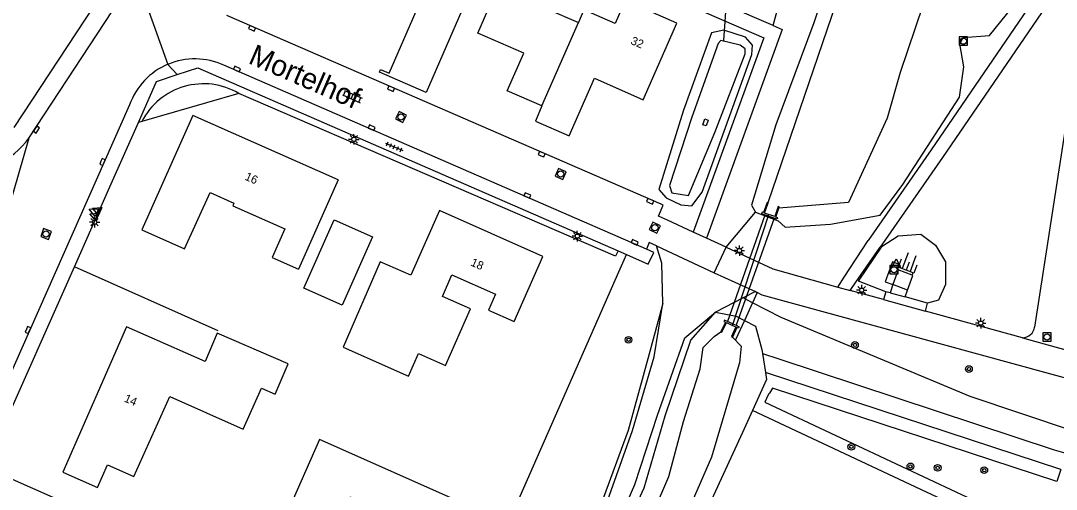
# Model space of a CAD drawing. Extents: x 136000 to 141014, y 402000 to 403500.
# Drawn here: x 138741.3 to 138864.9, y 402701.8 to 402757.7 of the extents above; entities that cross this region are included whole.
import ezdxf

# ---------------------------------------------------------------- set-up
doc = ezdxf.new("R2010")
doc.units = 0
for name, color, linetype in [('gg-afsc-hekwerk', 7, 'Continuous'), ('gg-anno-huisnummerreeks BGT', 7, 'Continuous'), ('gg-anno-openbare ruimte label', 7, 'Continuous'), ('gg-bbg-bijgebouw', 7, 'Continuous'), ('gg-bbg-gedigitaliseerde bebouwing', 7, 'Continuous'), ('gg-bbg-hoofdgebouw', 7, 'Continuous'), ('gg-bbg-tussenscheiding', 7, 'Continuous'), ('gg-knt-bovenkant onderkant talud', 7, 'Continuous'), ('gg-knt-onverhard', 7, 'Continuous'), ('gg-knt-trap', 7, 'Continuous'), ('gg-knt-verharding', 7, 'Continuous'), ('gg-kntw-bovenkant insteek waterloop', 7, 'Continuous'), ('gg-kntw-midden sloot', 7, 'Continuous'), ('gg-kntw-waterlijn', 7, 'Continuous'), ('gg-kwrk-betonelement', 7, 'Continuous'), ('gg-kwrk-duiker nz buis', 7, 'Continuous'), ('gg-kwrk-uitstroombak niveau min 01', 7, 'Continuous'), ('gt-grn-groengrens', 7, 'Continuous'), ('gt-grn-weggrens', 7, 'Continuous'), ('gt-symb-boom', 7, 'Continuous'), ('gt-symb-klinker verharding', 7, 'Continuous'), ('gt-symb-kolk', 7, 'Continuous'), ('gt-symb-kolk center center', 7, 'Continuous'), ('gt-symb-lichtmast', 7, 'Continuous'), ('gt-symb-rioolschacht', 7, 'Continuous'), ('gt-symb-talud symbool', 7, 'Continuous'), ('gt-symb-tegel verharding', 7, 'Continuous'), ('gt-symb-waterafsluiter', 7, 'Continuous')]:
    doc.layers.add(name, color=color, linetype=linetype)

# ---------------------------------------------------------------- blocks, each defined once
blk = doc.blocks.new('gt0-LMAST')
at = {"layer": 'gt-symb-lichtmast'}
for p, q in [((-0.18, 0.17), (-0.45, 0.44)), ((0, 0.25), (0, 0.62)), ((0.17, 0.17), (0.44, 0.44)), ((-0.25, 0), (-0.63, 0)), ((-0.18, -0.18), (-0.45, -0.45)), ((0, -0.25), (0, -0.63)), ((0.44, -0.45), (0.17, -0.18)), ((0.25, 0), (0.62, 0))]:
    blk.add_line(p, q, dxfattribs=at)
blk.add_circle((0, 0), 0.25, dxfattribs=at)
blk = doc.blocks.new('gt0-RS')
at = {"layer": 'gt-symb-rioolschacht'}
blk.add_lwpolyline([(-0.5, -0.5), (0.5, -0.5), (0.5, 0.5), (-0.5, 0.5)], close=True, dxfattribs=at)
blk.add_circle((0, 0), 0.375, dxfattribs=at)
blk = doc.blocks.new('gt0-WAFSL')
at = {"layer": 'gt-symb-waterafsluiter'}
for p, q in [((-0.5, -0.33), (0, 0.67)), ((0, 0.67), (0.5, -0.33)), ((0.5, -0.33), (-0.5, -0.33))]:
    blk.add_line(p, q, dxfattribs=at)
blk = doc.blocks.new('gt0-TALUD_1')
at = {"layer": 'gt-symb-talud symbool'}
for p, q in [((-0.5, -2), (-0.5, 0)), ((0, -1), (0, 0)), ((-1, -1), (-1, 0)), ((0.5, -2), (0.5, 0)), ((1, -1), (1, 0))]:
    blk.add_line(p, q, dxfattribs=at)
blk = doc.blocks.new('gt0-BOOM')
at = {"layer": 'gt-symb-boom'}
for radius in [0.4, 0.2]:
    blk.add_circle((0, 0), radius, dxfattribs=at)
blk = doc.blocks.new('gt0-KOLK')
at = {"layer": 'gt-symb-kolk'}
blk.add_lwpolyline([(0, 0), (0.38, 0), (0.38, 0.4), (-0.37, 0.4), (-0.37, 0), (0, 0)], dxfattribs=at)
blk = doc.blocks.new('gt0-TEG1')
at = {"layer": 'gt-symb-tegel verharding'}
for p, q in [((-1.12, 0), (1.12, 0)), ((-0.9, -0.25), (-0.9, 0.25)), ((-0.45, -0.25), (-0.45, 0.25)), ((0, -0.25), (0, 0.25)), ((0.45, -0.25), (0.45, 0.25)), ((0.9, -0.25), (0.9, 0.25))]:
    blk.add_line(p, q, dxfattribs=at)
blk = doc.blocks.new('gt0-KL1')
at = {"layer": 'gt-symb-klinker verharding'}
for p, q in [((-1.15, 0.3), (1.15, 0.3)), ((-1, -0.3), (-1, 0.3)), ((-0.5, 0.3), (-0.5, 0.45)), ((0, -0.3), (0, 0.3)), ((0.5, 0.3), (0.5, 0.45)), ((1, -0.3), (1, 0.3)), ((-1.15, -0.3), (1.15, -0.3)), ((-0.5, -0.45), (-0.5, -0.3)), ((0.5, -0.45), (0.5, -0.3))]:
    blk.add_line(p, q, dxfattribs=at)
blk = doc.blocks.new('gt0-KOLKCC')
at = {"layer": 'gt-symb-kolk center center'}
blk.add_lwpolyline([(-0.37, 0.2), (0.38, 0.2), (0.38, -0.2), (-0.37, -0.2)], close=True, dxfattribs=at)

msp = doc.modelspace()

# ---------------------------------------------------------------- linework, layer by layer
at = {"layer": 'gg-afsc-hekwerk'}
for p, q in [((138747.7, 402728.36), (138751.93, 402737.9)), ((138764.87, 402720.73), (138747.7, 402728.36)), ((138829.18, 402725.29), (138828.61, 402724.06)), ((138828.61, 402724.06), (138827.65, 402721.97)), ((138827.65, 402721.97), (138826.6, 402719.66))]:
    msp.add_line(p, q, dxfattribs=at)
msp.add_lwpolyline([(138876.59, 402712.17), (138829.75, 402724.99), (138829.18, 402725.29)], dxfattribs=at)
at = {"layer": 'gg-bbg-bijgebouw'}
msp.add_lwpolyline([(138775.07, 402725.8), (138778.68, 402733.95), (138783.26, 402731.93), (138779.65, 402723.79), (138775.07, 402725.8)], dxfattribs=at)
at = {"layer": 'gg-bbg-gedigitaliseerde bebouwing'}
msp.add_line((138784.17, 402728.94), (138779.78, 402718.76), dxfattribs=at)
for points in [[(138760.84, 402730.51), (138763.9, 402737.21), (138766.73, 402735.96), (138766.59, 402735.64), (138772.83, 402732.88), (138771.32, 402729.46), (138774.44, 402728.08)], [(138779.78, 402718.76), (138787.55, 402715.31), (138788.75, 402718.02), (138791.99, 402716.59), (138794.98, 402723.33), (138791.61, 402724.82), (138792.75, 402727.4), (138797.96, 402725.08), (138797.12, 402723.19), (138800.16, 402721.85), (138803.6, 402729.6)], [(138771.46, 402695.38), (138778.92, 402692.08), (138780.34, 402695.27), (138778.46, 402696.1), (138780.6, 402700.92), (138783.46, 402699.65), (138782.15, 402696.7), (138789.08, 402693.62), (138790.44, 402696.69), (138793.24, 402695.45), (138795.11, 402699.67), (138776.94, 402707.73)]]:
    msp.add_lwpolyline(points, dxfattribs=at)
at = {"layer": 'gg-bbg-hoofdgebouw'}
for p, q in [((138779.16, 402738.74), (138774.44, 402728.08)), ((138776.94, 402707.73), (138771.46, 402695.38))]:
    msp.add_line(p, q, dxfattribs=at)
for points in [[(138783.57, 402770.17), (138783.99, 402771.13), (138786.49, 402770.04), (138786.78, 402770.68), (138791.82, 402768.49), (138791.04, 402766.68), (138795.99, 402764.54), (138796.01, 402764.61), (138796.33, 402764.47), (138789.68, 402749.17), (138784.1, 402751.6), (138784.24, 402751.92), (138785.28, 402751.45), (138789.17, 402760.44), (138781.23, 402763.91), (138780.78, 402762.9), (138780.47, 402763.04)], [(138803.48, 402747.55), (138799.35, 402749.35), (138801.32, 402753.87), (138795.83, 402756.24), (138799.8, 402765.42), (138805.75, 402762.83), (138804.16, 402759.12), (138807.83, 402757.53)], [(138803.48, 402747.55), (138802.72, 402745.73), (138806.73, 402743.98), (138809.75, 402750.88), (138815.58, 402748.29), (138819.59, 402757.45), (138813.4, 402760.14), (138812.21, 402757.41), (138808.5, 402759.02), (138807.83, 402757.53)], [(138779.16, 402738.74), (138761.83, 402746.42), (138755.76, 402732.77), (138760.84, 402730.51)], [(138803.6, 402729.6), (138791.28, 402735.07), (138787.83, 402727.36), (138784.17, 402728.94)], [(138764.75, 402720.45), (138763.29, 402717.05), (138753.93, 402721.18), (138746.31, 402703.86), (138750.46, 402702.03), (138751.65, 402704.73), (138754.8, 402703.32), (138759.08, 402712.9), (138767.83, 402708.99), (138770.01, 402713.86), (138771.66, 402713.15), (138773.23, 402716.79), (138764.75, 402720.45)]]:
    msp.add_lwpolyline(points, dxfattribs=at)
at = {"layer": 'gg-bbg-tussenscheiding'}
msp.add_line((138803.48, 402747.55), (138807.83, 402757.53), dxfattribs=at)
at = {"layer": 'gg-knt-bovenkant onderkant talud'}
msp.add_lwpolyline([(138844.5, 402725.36), (138841.24, 402726.63), (138844.09, 402730.84), (138845.98, 402732.07), (138848.7, 402732.27), (138850.45, 402730.93), (138851.62, 402728.97), (138851.62, 402726.23), (138850.79, 402724.38), (138849.49, 402724.02)], dxfattribs=at)
at = {"layer": 'gg-knt-onverhard'}
for p, q in [((138839.55, 402727.12), (138842.39, 402731.48)), ((138840.95, 402726.51), (138843.83, 402730.72)), ((138838.78, 402725.93), (138839.55, 402727.12)), ((138840.28, 402725.54), (138840.95, 402726.51)), ((138828.96, 402725.4), (138827.48, 402724.64)), ((138827.48, 402724.64), (138824.19, 402722.95)), ((138828.61, 402724.06), (138827.48, 402724.64))]:
    msp.add_line(p, q, dxfattribs=at)
for points in [[(138869.75, 402769.89), (138868.65, 402769.02), (138866.11, 402766.04), (138849.91, 402742.3), (138842.39, 402731.48)], [(138869.45, 402767.84), (138867.14, 402764.64), (138851.27, 402741.39), (138843.83, 402730.72)], [(138817.91, 402723.96), (138817.81, 402728.79), (138817.16, 402730.87)], [(138767.67, 402573.57), (138768.07, 402579.14), (138769.25, 402589.59), (138769.7, 402599.92), (138771.17, 402607.56), (138773.54, 402612.96), (138776.62, 402618.19), (138781.95, 402626.68), (138786.35, 402635.26), (138790.36, 402643.68), (138793.53, 402652.86), (138797.53, 402664.74), (138799.87, 402673.84), (138803.04, 402682.51), (138807.24, 402691.72), (138811.1, 402699.87), (138814.31, 402708.81), (138816.89, 402717.63), (138817.91, 402723.96)], [(138878.98, 402704.7), (138854.57, 402712.88), (138832.04, 402722.29), (138828.61, 402724.06)], [(138770, 402573.06), (138770.27, 402578.91), (138771.43, 402589.62), (138772.05, 402599.88), (138773.42, 402606.84), (138775.64, 402611.79), (138778.73, 402616.96), (138784.32, 402625.47), (138788.62, 402634.36), (138792.8, 402642.47), (138796.27, 402652.35), (138799.28, 402660.95), (138802.67, 402673.17), (138803.67, 402676.2), (138806.6, 402685.64), (138810.76, 402693.6), (138814.59, 402702.36), (138817.29, 402710.65), (138820.55, 402719.89), (138824.19, 402722.95)]]:
    msp.add_lwpolyline(points, dxfattribs=at)
at = {"layer": 'gg-knt-trap'}
for p, q in [((138845.34, 402726.24), (138845.03, 402725.27)), ((138845.03, 402725.27), (138846.84, 402724.77)), ((138846.84, 402724.77), (138847.1, 402725.56))]:
    msp.add_line(p, q, dxfattribs=at)
at = {"layer": 'gg-knt-verharding'}
for p, q in [((138869.45, 402767.84), (138862.25, 402721.17)), ((138817.7, 402735.83), (138765.9, 402758.35)), ((138815.95, 402730.45), (138765.53, 402752.42)), ((138754.29, 402747.67), (138735.43, 402705.14)), ((138751.93, 402737.9), (138755.35, 402745.59)), ((138817.97, 402735.71), (138817.7, 402735.83)), ((138821.54, 402732.5), (138818.48, 402733.91)), ((138823.14, 402731.76), (138821.54, 402732.5)), ((138825.45, 402730.69), (138823.14, 402731.76)), ((138812.6, 402730.25), (138813.58, 402729.82)), ((138816.84, 402730.06), (138815.95, 402730.45)), ((138817.16, 402730.87), (138824.02, 402727.65)), ((138824.02, 402727.65), (138825.45, 402730.69)), ((138737.06, 402704.42), (138747.7, 402728.36)), ((138824.02, 402727.65), (138828.96, 402725.4)), ((138828.96, 402725.4), (138829.18, 402725.29)), ((138838.78, 402725.93), (138840.28, 402725.54)), ((138844.23, 402724.45), (138840.28, 402725.54)), ((138844.5, 402725.36), (138844.23, 402724.45)), ((138845.03, 402725.27), (138844.5, 402725.36)), ((138849.49, 402724.02), (138846.84, 402724.77)), ((138844.23, 402724.45), (138849.24, 402723.06)), ((138849.24, 402723.06), (138849.49, 402724.02)), ((138860.84, 402719.9), (138849.24, 402723.06))]:
    msp.add_line(p, q, dxfattribs=at)
for points in [[(138782.14, 402776.46), (138829.95, 402755.68), (138821.54, 402732.5)], [(138831.07, 402757.14), (138814.42, 402764.36), (138816.21, 402768.42), (138816.37, 402768.35), (138816.63, 402768.9)], [(138740.51, 402744.98), (138753.26, 402764.36), (138753.35, 402764.32)], [(138742.29, 402743.73), (138753.15, 402760.34), (138755.04, 402763.2)], [(138831.07, 402757.14), (138832.15, 402756.67), (138823.14, 402731.76)], [(138759.98, 402751.29), (138762.43, 402752.09), (138812.6, 402730.25)], [(138755.35, 402745.59), (138757.52, 402750.48), (138759.98, 402751.29)], [(138818.48, 402733.91), (138817.4, 402734.41), (138817.97, 402735.71)], [(138817.16, 402730.87), (138816.3, 402731.25), (138815.95, 402730.45)], [(138813.58, 402729.82), (138816.17, 402728.69), (138816.84, 402730.06)], [(138825.45, 402730.69), (138831.02, 402728.1), (138838.78, 402725.93)], [(138847.67, 402727.35), (138847.79, 402727.65), (138846.1, 402728.29), (138846.22, 402728.59), (138845.33, 402728.94), (138844.42, 402726.58), (138845.34, 402726.24)], [(138734.27, 402697.94), (138762.9, 402685.39), (138765.71, 402691.7), (138737.06, 402704.42)]]:
    msp.add_lwpolyline(points, dxfattribs=at)
for centre, radius, start, end in [((138762.09, 402744.9), 8.28, 112.9227, 160.4095), ((138762.09, 402744.9), 8.27, 65.4139, 112.9354), ((138735.27, 402748.61), 8.55, 291.3123, 325.1844), ((138860.84, 402721.32), 1.42, 269.7726, 354.0496)]:
    msp.add_arc(centre, radius, start, end, dxfattribs=at)
at = {"layer": 'gg-kntw-bovenkant insteek waterloop'}
msp.add_line((138829.81, 402718.01), (138830.15, 402715.74), dxfattribs=at)
for points in [[(138923.27, 403022.11), (138921.6, 403014.06), (138917.84, 403002.29), (138913.65, 402990.04), (138909.31, 402977.07), (138905.49, 402964.25), (138901.31, 402951.95), (138896.74, 402939.09), (138892.47, 402925.65), (138888.05, 402912.85), (138883.81, 402899.76), (138879.15, 402886.16), (138875.03, 402873.13), (138870.47, 402859.27), (138861.73, 402833.3), (138857.71, 402821.25), (138853.28, 402808.2), (138848.96, 402795.26), (138844.46, 402782.83), (138840.14, 402770.09), (138835.94, 402757.49), (138831.41, 402745.29), (138828.48, 402735.71), (138828.98, 402734.86)], [(138828.98, 402734.86), (138831.66, 402733.83), (138832.49, 402733.1), (138837.9, 402733.45), (138843.83, 402734.52), (138846.56, 402738.17), (138853.3, 402748.61), (138853.81, 402752.21), (138853.35, 402754.95), (138853.73, 402755.72), (138856.9, 402755.97), (138861.79, 402762.03), (138869.22, 402771.58)], [(138817.43, 402737.58), (138818.32, 402736.58), (138820.07, 402735.76), (138821.36, 402735.64), (138822.61, 402737.25), (138828.51, 402753.68), (138828.59, 402754.8), (138827.79, 402755.75), (138825.19, 402756.6), (138823.72, 402756.29), (138820.36, 402747.04), (138817.43, 402737.58)], [(138811.66, 402693.24), (138815.67, 402701.98), (138818.18, 402710.58), (138821.27, 402719.6), (138824.19, 402722.95)], [(138824.19, 402722.95), (138826.67, 402722.47), (138827.65, 402721.97)], [(138827.65, 402721.97), (138828.98, 402721.29), (138829.74, 402718.5), (138829.81, 402718.01)], [(138830.15, 402715.74), (138830.28, 402714.9), (138828.61, 402711.22)], [(138828.61, 402711.22), (138827.42, 402708.59), (138821.66, 402696.04)]]:
    msp.add_lwpolyline(points, dxfattribs=at)
at = {"layer": 'gg-kntw-midden sloot'}
msp.add_line((138865.4, 402704.17), (138830.15, 402715.74), dxfattribs=at)
at = {"layer": 'gg-kntw-waterlijn'}
for points in [[(138923.66, 403015.3), (138901.67, 402948.21), (138862.49, 402829.88), (138830.45, 402735.99)], [(138865.76, 402810.41), (138863.5, 402804.5), (138864.92, 402799.15), (138864.61, 402794.45), (138862.38, 402784.23), (138861.42, 402781.28), (138855.77, 402774.84), (138851.92, 402769.61), (138850.35, 402766.43), (138848.95, 402759.55), (138846.21, 402751.53), (138844.66, 402746.11), (138840.05, 402736.04), (138831.76, 402735.36)], [(138818.7, 402738.08), (138818.98, 402737.2), (138820.97, 402736.86), (138824.11, 402744.38), (138827.74, 402753.79), (138827.72, 402754.38), (138827.14, 402754.82), (138824.82, 402755.37), (138824.5, 402755.02), (138821.36, 402746.23), (138818.7, 402738.08)], [(138799.93, 402618.15), (138804.11, 402625.39), (138808.11, 402631.32), (138809.42, 402634.02), (138809.83, 402637.26), (138809.8, 402640.02), (138806.62, 402648.42), (138805.37, 402654.11), (138804.81, 402659.42), (138804.97, 402668.28), (138806.18, 402676.75), (138807.75, 402681.98), (138811.89, 402690.1), (138816.79, 402699.08), (138818.62, 402703.32), (138820.37, 402709.9), (138822.37, 402716.2), (138822.72, 402718.72), (138824.05, 402720.06), (138824.85, 402720.6)], [(138826.22, 402719.98), (138827.26, 402718.9), (138827.05, 402716.91), (138827.01, 402716.77)], [(138827.01, 402716.77), (138823.7, 402705.63), (138814.82, 402685.21), (138812.03, 402675.02), (138810.49, 402663.06), (138810.52, 402656.35), (138810.98, 402648.92), (138813.02, 402641.59), (138813.63, 402636.57), (138813.42, 402633.24), (138810.22, 402627.01), (138810.33, 402620.78), (138807.69, 402614.76), (138802.13, 402604.46), (138796.37, 402596.2), (138787.06, 402587.54), (138784.53, 402580.84), (138782.3, 402573.64)]]:
    msp.add_lwpolyline(points, dxfattribs=at)
at = {"layer": 'gg-kwrk-betonelement'}
msp.add_line((138847.1, 402725.56), (138845.34, 402726.24), dxfattribs=at)
for points in [[(138847.67, 402727.35), (138846, 402727.98), (138845.34, 402726.24)], [(138847.1, 402725.56), (138847.75, 402727.32), (138847.67, 402727.35)]]:
    msp.add_lwpolyline(points, dxfattribs=at)
at = {"layer": 'gg-kwrk-duiker nz buis'}
for p, q in [((138825.17, 402755.35), (138825.69, 402762.36)), ((138830.09, 402734.52), (138825.63, 402721.85)), ((138826.21, 402721.34), (138830.54, 402734.6)), ((138831.2, 402734.16), (138826.65, 402721.39))]:
    msp.add_line(p, q, dxfattribs=at)
at = {"layer": 'gg-kwrk-uitstroombak niveau min 01'}
for p, q in [((138830.48, 402735.98), (138830.45, 402735.99)), ((138829.72, 402734.8), (138829.68, 402734.7)), ((138831.2, 402734.16), (138829.68, 402734.7)), ((138831.81, 402735.51), (138831.69, 402735.55)), ((138831.76, 402735.36), (138831.81, 402735.51)), ((138831.55, 402734.04), (138831.2, 402734.16)), ((138831.59, 402734.16), (138831.55, 402734.04)), ((138831.62, 402734.22), (138831.59, 402734.16)), ((138825.63, 402721.85), (138825.27, 402722.01)), ((138826.28, 402721.55), (138825.63, 402721.85)), ((138826.28, 402721.55), (138826.65, 402721.39))]:
    msp.add_line(p, q, dxfattribs=at)
for points in [[(138830.45, 402735.99), (138830.36, 402736.02), (138829.94, 402734.82), (138829.75, 402734.89), (138829.72, 402734.8)], [(138831.69, 402735.55), (138831.27, 402734.35), (138830.06, 402734.78), (138830.48, 402735.98)], [(138831.62, 402734.22), (138831.39, 402734.3), (138831.76, 402735.36)], [(138825.27, 402722.01), (138825.19, 402721.83), (138825.37, 402721.75), (138824.85, 402720.6)], [(138824.85, 402720.6), (138824.96, 402720.55), (138825.49, 402721.7), (138826.22, 402721.36)], [(138826.22, 402721.36), (138826.63, 402721.18), (138826.11, 402720.03), (138826.22, 402719.98)], [(138826.65, 402721.39), (138827.03, 402721.21), (138826.95, 402721.03), (138826.74, 402721.12), (138826.22, 402719.98)]]:
    msp.add_lwpolyline(points, dxfattribs=at)
at = {"layer": 'gt-grn-groengrens'}
for p, q in [((138831.07, 402757.14), (138832.2, 402761.23)), ((138767.32, 402749.06), (138755.74, 402745.71)), ((138755.74, 402745.71), (138755.35, 402745.59)), ((138825.45, 402730.69), (138828.98, 402734.86)), ((138813.3, 402729.19), (138813.58, 402729.82)), ((138812.66, 402727.75), (138813.3, 402729.19)), ((138756.79, 402600.98), (138812.66, 402727.75)), ((138829.81, 402718.01), (138831.74, 402717.38)), ((138831.74, 402717.38), (138841.12, 402714.28)), ((138841.12, 402714.28), (138864.6, 402706.53)), ((138864.6, 402706.53), (138878.45, 402702.47))]:
    msp.add_line(p, q, dxfattribs=at)
for points in [[(138812.6, 402730.25), (138812.27, 402729.64), (138767.32, 402749.06)], [(138817.91, 402723.96), (138816.25, 402717.83), (138813.78, 402708.83), (138810.57, 402700.08), (138806.5, 402691.95), (138802.37, 402682.66), (138798.7, 402673.82), (138796.12, 402664.73), (138792.96, 402655.95), (138789.47, 402646.47), (138785.87, 402637.87), (138781.09, 402626.97), (138776.14, 402618.61), (138772.9, 402613.24), (138770.36, 402607.99), (138769.03, 402599.9), (138768.46, 402589.72), (138767.4, 402579.07), (138767.03, 402573.86)], [(138865.4, 402704.17), (138864.93, 402702.74), (138830.99, 402713.89), (138830.62, 402713.27), (138830.53, 402713.14), (138830.26, 402712.65), (138830.07, 402712.19), (138863.96, 402696.29), (138863.17, 402689.51), (138860.16, 402677.25), (138853.02, 402656.59), (138848.95, 402643.23), (138851.52, 402635.75), (138848.45, 402628.85), (138839.83, 402606.95), (138838.02, 402590.1), (138831.02, 402571.73)], [(138829.29, 402571.38), (138836.55, 402590.45), (138838.36, 402607.31), (138847.06, 402629.43), (138849.91, 402635.82), (138847.37, 402643.2), (138851.59, 402657.05), (138858.72, 402677.68), (138861.69, 402689.78), (138862.35, 402695.39), (138828.61, 402711.22)]]:
    msp.add_lwpolyline(points, dxfattribs=at)
msp.add_arc((138763.12, 402741.91), 8.29, 59.5663, 152.7738, dxfattribs=at)
at = {"layer": 'gt-grn-weggrens'}
for p, q in [((138755.04, 402763.2), (138758.86, 402752.52)), ((138758.86, 402752.52), (138759.98, 402751.29)), ((138742.29, 402743.73), (138737.93, 402728.74)), ((138860.84, 402719.9), (138866.71, 402718.27))]:
    msp.add_line(p, q, dxfattribs=at)

# ---------------------------------------------------------------- block references
at = {"layer": 'gt-symb-boom'}
for p in [(138813.82, 402719.65), (138840.83, 402719.03), (138854.43, 402716.16), (138840.4, 402706.88), (138847.45, 402704.54), (138850.7, 402704.36), (138856.26, 402704.08)]:
    msp.add_blockref('gt0-BOOM', p, dxfattribs=at)
at = {"layer": 'gt-symb-klinker verharding', "rotation": -23.514556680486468}
msp.add_blockref('gt0-KL1', (138780.86, 402748.68), dxfattribs=at)
at = {"layer": 'gt-symb-kolk'}
for p, rotation in [((138768.82, 402756.64), -23.514556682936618), ((138767.01, 402751.78), -23.514556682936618), ((138785.4, 402749.43), -23.514556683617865), ((138743.02, 402744.85), -123.29284857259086), ((138783.08, 402744.77), -23.514556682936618), ((138803.36, 402741.62), -23.514556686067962), ((138750.88, 402740.96), -113.89847787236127), ((138801.65, 402736.69), -23.51455667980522), ((138816.31, 402736), -23.514556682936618), ((138814.46, 402731.1), -23.514556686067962), ((138741.98, 402720.9), -113.89847787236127)]:
    msp.add_blockref('gt0-KOLK', p, dxfattribs=dict(at, rotation=rotation))
at = {"layer": 'gt-symb-kolk center center', "rotation": 70.03619914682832}
msp.add_blockref('gt0-KOLKCC', (138823, 402745.58), dxfattribs=at)
at = {"layer": 'gt-symb-lichtmast'}
for p in [(138781.05, 402743.57), (138750.12, 402733.68), (138807.71, 402732.02), (138827.05, 402730.3), (138841.64, 402725.57), (138855.84, 402721.64)]:
    msp.add_blockref('gt0-LMAST', p, dxfattribs=at)
at = {"layer": 'gt-symb-rioolschacht'}
for p in [(138853.76, 402755.29), (138845.5, 402728.01), (138863.75, 402719.99)]:
    msp.add_blockref('gt0-RS', p, dxfattribs=at)
for p, rotation in [((138786.67, 402746.24), -25.847610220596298), ((138805.73, 402739.43), -23.514556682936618), ((138816.96, 402733.03), -26.36005820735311), ((138744.33, 402732.28), -110.60969293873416)]:
    msp.add_blockref('gt0-RS', p, dxfattribs=dict(at, rotation=rotation))
at = {"layer": 'gt-symb-talud symbool', "xscale": 1.0003524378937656, "yscale": 1.0003524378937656, "rotation": 159.33669709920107}
msp.add_blockref('gt0-TALUD_1', (138846.94, 402727.97), dxfattribs=at)
at = {"layer": 'gt-symb-tegel verharding', "rotation": -23.514556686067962}
msp.add_blockref('gt0-TEG1', (138785.85, 402742.67), dxfattribs=at)
at = {"layer": 'gt-symb-waterafsluiter', "rotation": 66.10152212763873}
for p in [(138750.07, 402734.95), (138750.16, 402734.42), (138750.47, 402735.1)]:
    msp.add_blockref('gt0-WAFSL', p, dxfattribs=at)
at = {"layer": 'gt-symb-waterafsluiter'}
msp.add_blockref('gt0-WAFSL', (138845.76, 402728.64), dxfattribs=at)

# ---------------------------------------------------------------- texts
at = {"layer": 'gg-anno-huisnummerreeks BGT'}
for s, rotation, p in [('32', 336.5, (138813.99, 402754.98)), ('16', 336.1, (138767.96, 402738.78)), ('18', 336, (138794.9, 402728.54)), ('14', 336.2, (138753.55, 402712.31))]:
    msp.add_text(s, height=1, rotation=rotation, dxfattribs=at).set_placement(p)
at = {"layer": 'gg-anno-openbare ruimte label'}
msp.add_text('Mortelhof', height=2.5, rotation=336.5, dxfattribs=at).set_placement((138768.33, 402752.7))

doc.saveas('drawing.dxf')
